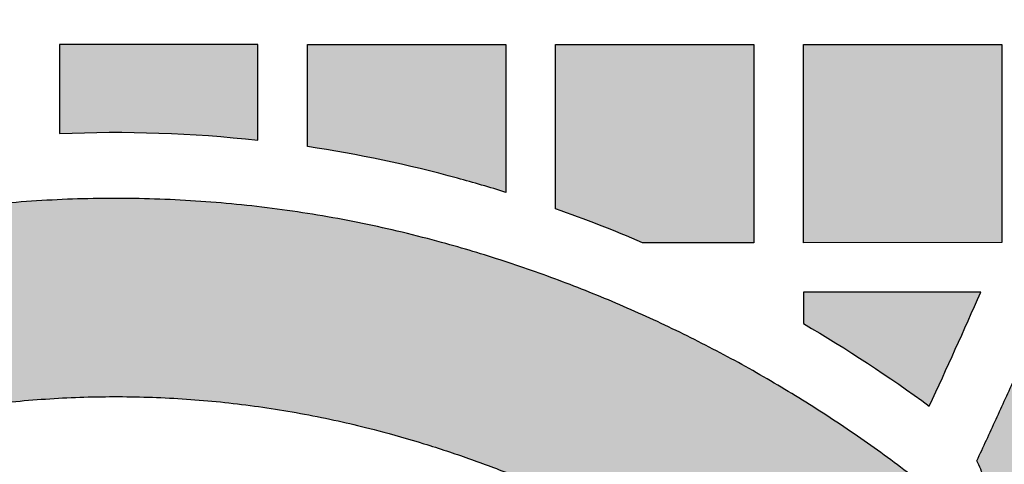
# Model space of a CAD drawing. Header units: millimetres. Extents: x -3873 to -97, y 912 to 4165.
# Tile 226 of 656: x -2910 to -2850, y 1235 to 1262. Entities that reach past the tile are written whole.
import ezdxf

# ---------------------------------------------------------------- set-up
doc = ezdxf.new("R2010")
doc.units = ezdxf.units.MM
doc.layers.add('pattern', color=7, linetype='Continuous', true_color=0x000000)

msp = doc.modelspace()

# ---------------------------------------------------------------- hatches: boundary and pattern name
at = {"layer": 'pattern'}
for points in [[(-2819.154, 1284.526), (-2825.195, 1267.622), (-2831.801, 1250.92), (-2838.96, 1234.448), (-2846.661, 1218.233), (-2846.828, 1219.345), (-2847.014, 1220.454), (-2847.221, 1221.562), (-2847.448, 1222.666), (-2847.694, 1223.767), (-2847.961, 1224.863), (-2848.247, 1225.955), (-2848.553, 1227.042), (-2848.879, 1228.123), (-2849.224, 1229.198), (-2849.588, 1230.267), (-2849.971, 1231.328), (-2850.373, 1232.381), (-2850.793, 1233.426), (-2851.232, 1234.462), (-2851.688, 1235.49), (-2847.14, 1245.555), (-2842.803, 1255.715), (-2838.681, 1265.965), (-2834.776, 1276.296), (-2833.713, 1276.604), (-2832.657, 1276.942), (-2831.609, 1277.309), (-2830.568, 1277.704), (-2829.538, 1278.128), (-2828.518, 1278.58), (-2827.51, 1279.06), (-2826.515, 1279.566), (-2825.535, 1280.1), (-2824.57, 1280.66), (-2823.621, 1281.245), (-2822.689, 1281.855), (-2821.776, 1282.489), (-2820.882, 1283.146), (-2820.007, 1283.826)], [(-2907.177, 1255.298), (-2905.676, 1255.348), (-2904.174, 1255.37), (-2902.672, 1255.362), (-2901.169, 1255.326), (-2899.667, 1255.262), (-2898.168, 1255.168), (-2896.671, 1255.046), (-2895.177, 1254.895), (-2895.177, 1260.687), (-2907.177, 1260.686)], [(-2883.117, 1252.594), (-2885.359, 1253.171), (-2887.619, 1253.683), (-2889.892, 1254.127), (-2892.177, 1254.504), (-2892.177, 1260.687), (-2880.177, 1260.688), (-2880.185, 1251.736), (-2881.647, 1252.178)], [(-2877.176, 1250.738), (-2877.177, 1260.688), (-2865.177, 1260.689), (-2865.176, 1248.689), (-2871.908, 1248.689), (-2874.525, 1249.756)], [(-2850.177, 1260.691), (-2850.176, 1248.691), (-2862.176, 1248.69), (-2862.177, 1260.69)], [(-2969.307, 1195.651), (-2968.261, 1197.577), (-2967.166, 1199.482), (-2966.024, 1201.363), (-2964.835, 1203.219), (-2963.601, 1205.048), (-2962.322, 1206.849), (-2960.999, 1208.619), (-2959.634, 1210.357), (-2958.227, 1212.062), (-2956.78, 1213.732), (-2955.294, 1215.366), (-2953.771, 1216.962), (-2952.212, 1218.52), (-2950.618, 1220.037), (-2948.99, 1221.514), (-2947.332, 1222.948), (-2945.832, 1224.179), (-2944.296, 1225.371), (-2942.723, 1226.524), (-2941.116, 1227.634), (-2939.477, 1228.702), (-2937.807, 1229.725), (-2936.108, 1230.702), (-2934.381, 1231.633), (-2932.63, 1232.515), (-2930.856, 1233.348), (-2929.061, 1234.131), (-2927.247, 1234.863), (-2925.416, 1235.544), (-2923.57, 1236.173), (-2921.713, 1236.75), (-2919.845, 1237.274), (-2917.869, 1237.765), (-2915.871, 1238.193), (-2913.853, 1238.556), (-2911.819, 1238.854), (-2909.771, 1239.085), (-2907.714, 1239.248), (-2905.65, 1239.343), (-2903.583, 1239.37), (-2901.517, 1239.329), (-2899.454, 1239.219), (-2897.398, 1239.041), (-2895.352, 1238.796), (-2893.32, 1238.484), (-2891.305, 1238.107), (-2889.31, 1237.665), (-2887.337, 1237.16), (-2885.991, 1236.778), (-2884.649, 1236.368), (-2883.311, 1235.93), (-2881.979, 1235.464), (-2880.653, 1234.971), (-2879.334, 1234.45), (-2878.023, 1233.902), (-2876.722, 1233.327), (-2875.429, 1232.725), (-2874.148, 1232.096), (-2872.878, 1231.44), (-2871.62, 1230.758), (-2870.375, 1230.051), (-2869.144, 1229.318), (-2867.927, 1228.56), (-2866.726, 1227.778), (-2865.54, 1226.971), (-2864.372, 1226.141), (-2863.221, 1225.287), (-2862.088, 1224.411), (-2860.974, 1223.514), (-2859.879, 1222.594), (-2858.805, 1221.655), (-2857.751, 1220.695), (-2856.718, 1219.715), (-2855.707, 1218.717), (-2854.718, 1217.702), (-2853.751, 1216.668), (-2852.808, 1215.619), (-2851.888, 1214.553), (-2850.992, 1213.473), (-2850.12, 1212.378), (-2850.208, 1213.812), (-2850.332, 1215.247), (-2850.491, 1216.681), (-2850.685, 1218.112), (-2850.915, 1219.54), (-2851.18, 1220.963), (-2851.48, 1222.38), (-2851.816, 1223.79), (-2852.186, 1225.191), (-2852.59, 1226.582), (-2853.028, 1227.962), (-2853.5, 1229.329), (-2854.004, 1230.683), (-2854.541, 1232.022), (-2855.109, 1233.344), (-2855.709, 1234.65), (-2857.302, 1235.837), (-2858.927, 1236.988), (-2860.582, 1238.101), (-2862.266, 1239.176), (-2863.977, 1240.211), (-2865.714, 1241.205), (-2867.476, 1242.158), (-2869.26, 1243.068), (-2871.066, 1243.934), (-2872.892, 1244.757), (-2874.736, 1245.535), (-2876.597, 1246.267), (-2878.473, 1246.954), (-2880.362, 1247.595), (-2882.262, 1248.188), (-2884.172, 1248.735), (-2886.524, 1249.337), (-2888.902, 1249.864), (-2891.305, 1250.314), (-2893.728, 1250.686), (-2896.167, 1250.978), (-2898.618, 1251.19), (-2901.078, 1251.321), (-2903.541, 1251.37), (-2906.006, 1251.338), (-2908.466, 1251.224), (-2910.919, 1251.03), (-2913.36, 1250.754), (-2915.785, 1250.4), (-2918.191, 1249.967), (-2920.573, 1249.456), (-2922.929, 1248.871), (-2925.113, 1248.258), (-2927.285, 1247.584), (-2929.443, 1246.848), (-2931.584, 1246.052), (-2933.706, 1245.195), (-2935.805, 1244.28), (-2937.88, 1243.306), (-2939.928, 1242.274), (-2941.946, 1241.186), (-2943.933, 1240.043), (-2945.886, 1238.847), (-2947.803, 1237.598), (-2949.682, 1236.3), (-2951.521, 1234.952), (-2953.318, 1233.557), (-2955.072, 1232.118), (-2956.503, 1230.888), (-2957.912, 1229.631), (-2959.301, 1228.347), (-2960.666, 1227.036), (-2962.008, 1225.701), (-2963.327, 1224.34), (-2964.621, 1222.955), (-2965.889, 1221.546), (-2967.132, 1220.115), (-2968.348, 1218.661), (-2969.537, 1217.186), (-2970.698, 1215.69), (-2971.831, 1214.174), (-2972.935, 1212.639), (-2974.011, 1211.086), (-2975.056, 1209.515)], [(-2862.176, 1243.791), (-2860.225, 1242.617), (-2858.306, 1241.392), (-2856.419, 1240.117), (-2854.567, 1238.793), (-2851.452, 1245.69), (-2862.176, 1245.689)]]:
    msp.add_hatch(color=256, dxfattribs=at).paths.add_polyline_path(points, flags=0)

# ---------------------------------------------------------------- linework, layer by layer
for points in [[(-2895.177, 1254.895), (-2895.177, 1260.687), (-2907.177, 1260.686), (-2907.177, 1255.298)], [(-2892.177, 1254.504), (-2892.177, 1260.687), (-2880.177, 1260.688), (-2880.185, 1251.736)], [(-2877.176, 1250.738), (-2877.177, 1260.688), (-2865.177, 1260.689), (-2865.176, 1248.689), (-2871.908, 1248.689)], [(-2851.452, 1245.69), (-2862.176, 1245.689), (-2862.176, 1243.791)]]:
    msp.add_lwpolyline(points, dxfattribs=at)
msp.add_lwpolyline([(-2850.177, 1260.691), (-2850.176, 1248.691), (-2862.176, 1248.69), (-2862.177, 1260.69)], close=True, dxfattribs=at)
at = {"layer": 'pattern', "extrusion": (0, 0, -1)}
for centre, radius, start, end in [((2903.802, 1176.945), 78.426, 87.53385, 96.31399), ((2906.051, 1168.72), 86.953, 120.30388, 126.30512)]:
    msp.add_arc(centre, radius, start, end, dxfattribs=at)
at = {"layer": 'pattern'}
for centre, radius, start, end in [((-2903.802, 1176.945), 78.426, 74.70744, 81.47545), ((-2906.051, 1168.72), 86.953, 72.69416, 74.70745), ((-2906.051, 1168.72), 86.953, 66.87984, 70.60541), ((-3328.604, 1457.059), 521.873, 335.27672, 336.10767)]:
    msp.add_arc(centre, radius, start, end, dxfattribs=at)
for points, weights in [([(-2851.688, 1235.49), (-2842.374, 1255.537), (-2834.776, 1276.296)], [1, 0.999117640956, 1]), ([(-2846.661, 1218.233), (-2847.926, 1227.225), (-2851.688, 1235.49)], [1, 0.989688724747, 1])]:
    msp.add_rational_spline(points, weights, degree=2, dxfattribs=at)
for points, weights, knots in [([(-2855.709, 1234.65), (-2868.567, 1244.468), (-2884.172, 1248.735), (-2903.532, 1254.029), (-2922.929, 1248.871), (-2940.878, 1244.098), (-2955.072, 1232.118), (-2966.723, 1222.284), (-2975.056, 1209.515)], [1, 0.981507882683, 1, 0.965508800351, 1, 0.975776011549, 1, 0.989391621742, 1], [132.735037, 132.735037, 132.735037, 164.690282, 164.690282, 203.898715, 203.898715, 240.441296, 240.441296, 270.718866, 270.718866, 270.718866]), ([(-2969.307, 1195.651), (-2960.972, 1211.435), (-2947.332, 1222.948), (-2935.194, 1233.192), (-2919.845, 1237.274), (-2903.576, 1241.6), (-2887.337, 1237.16), (-2864.615, 1230.947), (-2850.12, 1212.378)], [1, 0.98163196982, 1, 0.975776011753, 1, 0.965508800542, 1, 0.949062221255, 1], [-35.25962, -35.25962, -35.25962, 0, 0, 31.249243, 31.249243, 64.135935, 64.135935, 109.623951, 109.623951, 109.623951])]:
    msp.add_rational_spline(points, weights, degree=2, knots=knots, dxfattribs=at)

doc.saveas('drawing.dxf')
